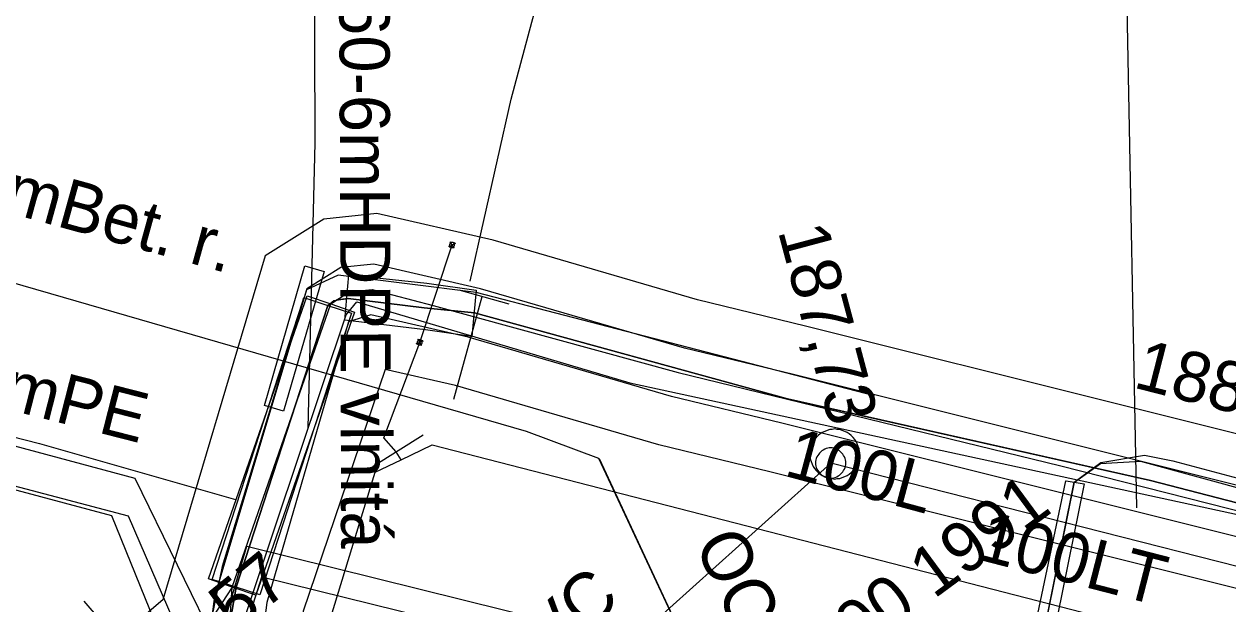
# Model space of a CAD drawing. Extents: x -746464 to -745690, y -1051581 to -1049993.
# Drawn here: x -746082.13 to -746058.07, y -1050597.75 to -1050586.16 of the extents above; entities that cross this region are included whole.
import ezdxf

# ---------------------------------------------------------------- set-up
doc = ezdxf.new("R2010")
doc.units = 0
for name, color, linetype in [('04_CETIN_sdelovaci_podzem', 7, 'Continuous'), ('45_Eltodo_napajeci_kabel_NN', 7, 'Continuous'), ('45_Eltodo_vedeni_NN_zemni', 7, 'Continuous'), ('48_Prazs_plynarenska_STL', 7, 'Continuous'), ('48_Prazs_plynarenska_STL_chranicka', 7, 'Continuous'), ('48_Prazs_plynarenska_STL_popisy', 7, 'Continuous'), ('51_PVaK_kanal_jednotna_overena poloha_rad', 7, 'Continuous'), ('51_PVaK_kanal_objekty', 7, 'Continuous'), ('51_PVaK_kanal_popisy', 7, 'Continuous'), ('51_PVaK_vodovod_chranicky_objekty', 7, 'Continuous'), ('51_PVaK_vodovod_neoverena poloha_pripojka', 7, 'Continuous'), ('51_PVaK_vodovod_overena poloha_pripojka', 7, 'Continuous'), ('51_PVaK_vodovod_overena poloha_rad', 7, 'Continuous'), ('51_PVaK_vodovod_popisy', 7, 'Continuous'), ('51_PVaK_vodovod_zruseno_neoverena poloha', 7, 'Continuous'), ('55_PREdi_chranicky', 7, 'Continuous'), ('55_PREdi_NN', 7, 'Continuous'), ('55_PREdi_NN_popisy', 7, 'Continuous'), ('55_PREdi_stavby_popisy', 7, 'Continuous'), ('55_PREdi_VN', 7, 'Continuous'), ('55_PREdi_ZRUSENE_elektro', 7, 'Continuous')]:
    doc.layers.add(name, color=color, linetype=linetype)

msp = doc.modelspace()

# ---------------------------------------------------------------- linework, layer by layer
at = {"layer": '04_CETIN_sdelovaci_podzem'}
for points in [[(-746082.27, -1050612.86), (-746078.05, -1050599.01), (-746075.69, -1050591.97), (-746075.48, -1050591.71), (-746070.02, -1050593.33), (-746051.24, -1050597.4), (-746047.9, -1050598.52), (-746031.33, -1050602.62)], [(-746078.05, -1050599.01), (-746075.69, -1050591.97)]]:
    msp.add_lwpolyline(points, dxfattribs=at)
at = {"layer": '45_Eltodo_napajeci_kabel_NN'}
msp.add_lwpolyline([(-746120.222, -1050780.456), (-746117.893, -1050761.331), (-746115.771, -1050739.469), (-746111.954, -1050718.14), (-746112.159, -1050718.76), (-746102.169, -1050679.37), (-746100.421, -1050672.083), (-746096.865, -1050659.485), (-746093.587, -1050648.313), (-746077.373, -1050597.206), (-746063.594, -1050600.606), (-746044.898, -1050606.017), (-746045.886, -1050609.461)], dxfattribs=at)
at = {"layer": '45_Eltodo_vedeni_NN_zemni'}
msp.add_lwpolyline([(-746081.984, -1050611.22), (-746077.675, -1050596.595), (-746061.297, -1050600.658)], dxfattribs=at)
at = {"layer": '48_Prazs_plynarenska_STL'}
msp.add_lwpolyline([(-746067.651, -1050600.753), (-746067.89, -1050600.52), (-746068.67, -1050599.06), (-746070.64, -1050594.84), (-746072.09, -1050594.3), (-746088.57, -1050589.53), (-746102.99, -1050585.42), (-746102.02, -1050582.15), (-746111.53, -1050579.68), (-746118.4, -1050577.73)], dxfattribs=at)
at = {"layer": '48_Prazs_plynarenska_STL_chranicka'}
msp.add_lwpolyline([(-746070.639, -1050594.839), (-746068.669, -1050599.059)], dxfattribs=at)
at = {"layer": '51_PVaK_kanal_jednotna_overena poloha_rad'}
for points in [[(-746066.01, -1050594.93), (-746076.578, -1050604.436), (-746076.95, -1050604.77), (-746077.155, -1050605.282)], [(-746020.83, -1050606.42), (-746056.318, -1050597.395), (-746066.01, -1050594.93)]]:
    msp.add_lwpolyline(points, dxfattribs=at)
at = {"layer": '51_PVaK_kanal_objekty'}
for points in [[(-746065.43, -1050594.75), (-746065.44, -1050594.7), (-746065.44, -1050594.65), (-746065.46, -1050594.6), (-746065.48, -1050594.55), (-746065.5, -1050594.5), (-746065.53, -1050594.46), (-746065.56, -1050594.42), (-746065.6, -1050594.38), (-746065.64, -1050594.35), (-746065.68, -1050594.32), (-746065.73, -1050594.3), (-746065.78, -1050594.28), (-746065.83, -1050594.26), (-746065.88, -1050594.26), (-746065.93, -1050594.25), (-746065.98, -1050594.26), (-746066.03, -1050594.26), (-746066.08, -1050594.28), (-746066.13, -1050594.3), (-746066.18, -1050594.32), (-746066.22, -1050594.35), (-746066.26, -1050594.38), (-746066.3, -1050594.42), (-746066.33, -1050594.46), (-746066.36, -1050594.5), (-746066.38, -1050594.55), (-746066.4, -1050594.6), (-746066.42, -1050594.65), (-746066.42, -1050594.7), (-746066.43, -1050594.75), (-746066.42, -1050594.8), (-746066.42, -1050594.85), (-746066.4, -1050594.9), (-746066.38, -1050594.95), (-746066.36, -1050595), (-746066.33, -1050595.04), (-746066.3, -1050595.08), (-746066.26, -1050595.12), (-746066.22, -1050595.15), (-746066.18, -1050595.18), (-746066.13, -1050595.2), (-746066.08, -1050595.22), (-746066.03, -1050595.24), (-746065.98, -1050595.24), (-746065.93, -1050595.25), (-746065.88, -1050595.24), (-746065.83, -1050595.24), (-746065.78, -1050595.22), (-746065.73, -1050595.2), (-746065.68, -1050595.18), (-746065.64, -1050595.15), (-746065.6, -1050595.12), (-746065.56, -1050595.08), (-746065.53, -1050595.04), (-746065.5, -1050595), (-746065.48, -1050594.95), (-746065.46, -1050594.9), (-746065.44, -1050594.85), (-746065.44, -1050594.8), (-746065.43, -1050594.75)], [(-746065.71, -1050594.93), (-746065.71, -1050594.9), (-746065.716, -1050594.87), (-746065.722, -1050594.84), (-746065.734, -1050594.81), (-746065.752, -1050594.78), (-746065.77, -1050594.756), (-746065.788, -1050594.732), (-746065.812, -1050594.708), (-746065.836, -1050594.69), (-746065.86, -1050594.672), (-746065.89, -1050594.654), (-746065.92, -1050594.642), (-746065.95, -1050594.636), (-746065.98, -1050594.63), (-746066.01, -1050594.63), (-746066.04, -1050594.63), (-746066.07, -1050594.636), (-746066.1, -1050594.642), (-746066.13, -1050594.654), (-746066.16, -1050594.672), (-746066.184, -1050594.69), (-746066.208, -1050594.708), (-746066.232, -1050594.732), (-746066.25, -1050594.756), (-746066.268, -1050594.78), (-746066.286, -1050594.81), (-746066.298, -1050594.84), (-746066.304, -1050594.87), (-746066.31, -1050594.9), (-746066.31, -1050594.93), (-746066.31, -1050594.96), (-746066.304, -1050594.99), (-746066.298, -1050595.02), (-746066.286, -1050595.05), (-746066.268, -1050595.08), (-746066.25, -1050595.104), (-746066.232, -1050595.128), (-746066.208, -1050595.152), (-746066.184, -1050595.17), (-746066.16, -1050595.188), (-746066.13, -1050595.206), (-746066.1, -1050595.218), (-746066.07, -1050595.224), (-746066.04, -1050595.23), (-746066.01, -1050595.23), (-746065.98, -1050595.23), (-746065.95, -1050595.224), (-746065.92, -1050595.218), (-746065.89, -1050595.206), (-746065.86, -1050595.188), (-746065.836, -1050595.17), (-746065.812, -1050595.152), (-746065.788, -1050595.128), (-746065.77, -1050595.104), (-746065.752, -1050595.08), (-746065.734, -1050595.05), (-746065.722, -1050595.02), (-746065.716, -1050594.99), (-746065.71, -1050594.96), (-746065.71, -1050594.93)]]:
    msp.add_lwpolyline(points, dxfattribs=at)
at = {"layer": '51_PVaK_vodovod_chranicky_objekty'}
for p, q in [((-746073.635, -1050590.607), (-746073.513, -1050590.536)), ((-746073.635, -1050590.607), (-746073.63, -1050590.587)), ((-746073.635, -1050590.607), (-746073.616, -1050590.612)), ((-746073.61, -1050590.51), (-746073.615, -1050590.529)), ((-746073.539, -1050590.632), (-746073.61, -1050590.51)), ((-746073.61, -1050590.51), (-746073.591, -1050590.515)), ((-746073.539, -1050590.632), (-746073.558, -1050590.627)), ((-746073.539, -1050590.632), (-746073.534, -1050590.613)), ((-746073.513, -1050590.536), (-746073.533, -1050590.531)), ((-746073.513, -1050590.536), (-746073.518, -1050590.555)), ((-746072.434, -1050591.753), (-746073.434, -1050591.478)), ((-746074.284, -1050592.55), (-746074.157, -1050592.487)), ((-746074.284, -1050592.55), (-746074.278, -1050592.531)), ((-746074.284, -1050592.55), (-746074.265, -1050592.557)), ((-746074.252, -1050592.456), (-746074.259, -1050592.475)), ((-746074.189, -1050592.582), (-746074.252, -1050592.456)), ((-746074.252, -1050592.456), (-746074.233, -1050592.462)), ((-746074.189, -1050592.582), (-746074.208, -1050592.576)), ((-746074.189, -1050592.582), (-746074.183, -1050592.563)), ((-746074.157, -1050592.487), (-746074.176, -1050592.481)), ((-746074.157, -1050592.487), (-746074.164, -1050592.506)), ((-746074.15, -1050594.373), (-746075.15, -1050594.997))]:
    msp.add_line(p, q, dxfattribs=at)
for points in [[(-746073.562, -1050590.523), (-746073.566, -1050590.522), (-746073.571, -1050590.521), (-746073.577, -1050590.521), (-746073.582, -1050590.522), (-746073.587, -1050590.523), (-746073.592, -1050590.525), (-746073.597, -1050590.527), (-746073.602, -1050590.53), (-746073.606, -1050590.533), (-746073.609, -1050590.536), (-746073.614, -1050590.54), (-746073.617, -1050590.544), (-746073.619, -1050590.549), (-746073.621, -1050590.554), (-746073.623, -1050590.558), (-746073.624, -1050590.563), (-746073.624, -1050590.568), (-746073.625, -1050590.573), (-746073.624, -1050590.579), (-746073.622, -1050590.584), (-746073.62, -1050590.589), (-746073.619, -1050590.594), (-746073.616, -1050590.598), (-746073.613, -1050590.602), (-746073.609, -1050590.606), (-746073.605, -1050590.611), (-746073.601, -1050590.614), (-746073.597, -1050590.616), (-746073.592, -1050590.618), (-746073.587, -1050590.62), (-746073.582, -1050590.621), (-746073.577, -1050590.621), (-746073.572, -1050590.621), (-746073.567, -1050590.621), (-746073.561, -1050590.619), (-746073.557, -1050590.617), (-746073.552, -1050590.615), (-746073.547, -1050590.613), (-746073.543, -1050590.609), (-746073.539, -1050590.606), (-746073.535, -1050590.602), (-746073.532, -1050590.598), (-746073.53, -1050590.593), (-746073.527, -1050590.589), (-746073.526, -1050590.584), (-746073.525, -1050590.579), (-746073.524, -1050590.574), (-746073.524, -1050590.569), (-746073.525, -1050590.564), (-746073.526, -1050590.558), (-746073.528, -1050590.553), (-746073.53, -1050590.549), (-746073.533, -1050590.544), (-746073.536, -1050590.54), (-746073.539, -1050590.536), (-746073.543, -1050590.532), (-746073.548, -1050590.529), (-746073.552, -1050590.526), (-746073.557, -1050590.524), (-746073.562, -1050590.523)], [(-746074.205, -1050592.471), (-746074.21, -1050592.47), (-746074.215, -1050592.469), (-746074.22, -1050592.468), (-746074.225, -1050592.469), (-746074.231, -1050592.47), (-746074.236, -1050592.472), (-746074.24, -1050592.473), (-746074.245, -1050592.476), (-746074.249, -1050592.479), (-746074.254, -1050592.481), (-746074.258, -1050592.485), (-746074.261, -1050592.489), (-746074.264, -1050592.494), (-746074.267, -1050592.498), (-746074.268, -1050592.503), (-746074.27, -1050592.508), (-746074.27, -1050592.513), (-746074.271, -1050592.518), (-746074.271, -1050592.523), (-746074.269, -1050592.529), (-746074.268, -1050592.534), (-746074.266, -1050592.538), (-746074.264, -1050592.543), (-746074.261, -1050592.548), (-746074.258, -1050592.552), (-746074.254, -1050592.556), (-746074.25, -1050592.56), (-746074.246, -1050592.562), (-746074.241, -1050592.565), (-746074.236, -1050592.566), (-746074.232, -1050592.568), (-746074.227, -1050592.568), (-746074.222, -1050592.569), (-746074.216, -1050592.569), (-746074.21, -1050592.567), (-746074.206, -1050592.566), (-746074.201, -1050592.564), (-746074.196, -1050592.562), (-746074.192, -1050592.559), (-746074.188, -1050592.556), (-746074.183, -1050592.552), (-746074.18, -1050592.548), (-746074.177, -1050592.544), (-746074.175, -1050592.539), (-746074.173, -1050592.534), (-746074.172, -1050592.53), (-746074.171, -1050592.525), (-746074.17, -1050592.52), (-746074.171, -1050592.514), (-746074.172, -1050592.509), (-746074.174, -1050592.504), (-746074.175, -1050592.499), (-746074.178, -1050592.494), (-746074.181, -1050592.49), (-746074.183, -1050592.486), (-746074.187, -1050592.481), (-746074.191, -1050592.478), (-746074.196, -1050592.475), (-746074.2, -1050592.473), (-746074.205, -1050592.471)]]:
    msp.add_lwpolyline(points, dxfattribs=at)
at = {"layer": '51_PVaK_vodovod_neoverena poloha_pripojka'}
msp.add_line((-746074.22, -1050592.52), (-746073.574, -1050590.572), dxfattribs=at)
at = {"layer": '51_PVaK_vodovod_overena poloha_pripojka'}
msp.add_line((-746074.59, -1050594.87), (-746074.69, -1050594.71), dxfattribs=at)
msp.add_lwpolyline([(-746074.69, -1050594.71), (-746074.94, -1050594.43), (-746074.22, -1050592.52)], dxfattribs=at)
at = {"layer": '51_PVaK_vodovod_overena poloha_rad'}
msp.add_lwpolyline([(-746081.34, -1050614.63), (-746081.3, -1050614.56), (-746081.21, -1050614.34), (-746080.93, -1050614.25), (-746080.88, -1050614.08), (-746080.83, -1050613.84), (-746075.11, -1050595.11), (-746074.59, -1050594.87), (-746073.97, -1050594.57), (-746024.01, -1050607.43), (-746014.36, -1050609.69)], dxfattribs=at)
at = {"layer": '51_PVaK_vodovod_zruseno_neoverena poloha'}
msp.add_line((-746073.537, -1050593.655), (-746072.974, -1050591.605), dxfattribs=at)
at = {"layer": '55_PREdi_chranicky'}
for points in [[(-746076.13, -1050591.103), (-746076.941, -1050593.891), (-746077.325, -1050593.779), (-746076.514, -1050590.991), (-746076.13, -1050591.103)], [(-746075.637, -1050591.172), (-746074.079, -1050591.336), (-746073.095, -1050591.473), (-746073.177, -1050592.402), (-746074.106, -1050592.266), (-746075.719, -1050592.074), (-746075.637, -1050591.172)], [(-746077.97, -1050597.41), (-746078.442, -1050597.246), (-746076.472, -1050591.586), (-746076, -1050591.75), (-746075.528, -1050591.914), (-746077.498, -1050597.574), (-746077.97, -1050597.41)], [(-746076.558, -1050591.694), (-746076.536, -1050591.625), (-746076.06, -1050591.78), (-746075.584, -1050591.935), (-746077.414, -1050597.567), (-746077.89, -1050597.412), (-746078.366, -1050597.257), (-746076.558, -1050591.694)], [(-746061.311, -1050595.289), (-746061.302, -1050595.289), (-746060.946, -1050595.345), (-746062.003, -1050600.577), (-746062.406, -1050600.474), (-746061.311, -1050595.289)]]:
    msp.add_lwpolyline(points, close=True, dxfattribs=at)
at = {"layer": '55_PREdi_NN'}
for points in [[(-746000.214, -1050617.957), (-745998.581, -1050609.841), (-745999.913, -1050608.63), (-746001.427, -1050608.148), (-746007.766, -1050606.811), (-746011.616, -1050606.027), (-746033.139, -1050600.364), (-746047.04, -1050597.164), (-746054.246, -1050595.257), (-746066.512, -1050592.193), (-746068.673, -1050591.67), (-746072.751, -1050590.478), (-746075.08, -1050589.941), (-746076.135, -1050590.056), (-746077.309, -1050590.793), (-746079.355, -1050597.664), (-746080.275, -1050598.451)], [(-746001.15, -1050617.606), (-745999.687, -1050610.187), (-746000.424, -1050609.517), (-746001.682, -1050609.116), (-746007.969, -1050607.79), (-746011.839, -1050607.002), (-746033.38, -1050601.335), (-746047.28, -1050598.135), (-746054.495, -1050596.226), (-746066.751, -1050593.164), (-746068.931, -1050592.637), (-746073.004, -1050591.446), (-746075.14, -1050590.954), (-746075.798, -1050591.025), (-746076.476, -1050591.451), (-746078.325, -1050597.598), (-746079.707, -1050608.094)], [(-746077.97, -1050597.41), (-746076, -1050591.75), (-746075.63, -1050591.51), (-746075.17, -1050591.46), (-746073.95, -1050591.78), (-746069.06, -1050593.12), (-746061.44, -1050594.98), (-746054.62, -1050596.71), (-746047.4, -1050598.62), (-746042.57, -1050599.7), (-746034.88, -1050601.62), (-746031.63, -1050602.39), (-746022.97, -1050604.75), (-746018.15, -1050605.95), (-746011.95, -1050607.49), (-746008.07, -1050608.28), (-746001.81, -1050609.6), (-746000.68, -1050609.96), (-746000.24, -1050610.36), (-746001.39, -1050615.4)], [(-746014.824, -1050616.825), (-746014.137, -1050614.947), (-746014.356, -1050614.946), (-746013.863, -1050613.96), (-746011.035, -1050614.027), (-746002.037, -1050615.938), (-746000.793, -1050610.533), (-746001.938, -1050610.084), (-746012.061, -1050607.978), (-746017.12, -1050606.697), (-746033.62, -1050602.305), (-746047.52, -1050599.105), (-746054.744, -1050597.194), (-746066.989, -1050594.136), (-746069.189, -1050593.603), (-746073.256, -1050592.414), (-746075.2, -1050591.966), (-746075.644, -1050592.109), (-746077.277, -1050597.721), (-746078.666, -1050608.367)], [(-746004.119, -1050617.454), (-746003.012, -1050615.713), (-746001.956, -1050611.128), (-746002.193, -1050611.052), (-746008.374, -1050609.749), (-746012.284, -1050608.953), (-746017.372, -1050607.665), (-746033.861, -1050603.276), (-746047.76, -1050600.076), (-746054.994, -1050598.163), (-746067.228, -1050595.107), (-746069.447, -1050594.57), (-746073.509, -1050593.382), (-746074.91, -1050593.059), (-746076.549, -1050597.892), (-746077.62, -1050608.657)], [(-746080.1, -1050605.7), (-746079.54, -1050604.89), (-746078.08, -1050599.2), (-746077.97, -1050597.41)], [(-746077.97, -1050597.41), (-746078.48, -1050598.2), (-746078.78, -1050598.63)], [(-746079.625, -1050599.21), (-746079.95, -1050598.831), (-746080.275, -1050598.451), (-746080.6, -1050598.071), (-746080.925, -1050597.691)]]:
    msp.add_lwpolyline(points, dxfattribs=at)
at = {"layer": '55_PREdi_NN_popisy'}
msp.add_lwpolyline([(-746069.717, -1050585.82), (-746060.095, -1050585.82), (-746059.902, -1050595.827)], dxfattribs=at)
at = {"layer": '55_PREdi_stavby_popisy'}
for points in [[(-746076.349, -1050578.444), (-746076.317, -1050588.53), (-746076.459, -1050594.228)], [(-746073.211, -1050591.297), (-746072.393, -1050587.656), (-746069.92, -1050578.446)], [(-746091.592, -1050592.045), (-746081.819, -1050594.539), (-746077.9, -1050595.66)]]:
    msp.add_lwpolyline(points, dxfattribs=at)
at = {"layer": '55_PREdi_VN'}
for points in [[(-746044.36, -1050599.18), (-746052.36, -1050597.16), (-746059.62, -1050595.28), (-746066.87, -1050593.65), (-746073.13, -1050591.93), (-746074.13, -1050591.83), (-746075.65, -1050591.64), (-746075.873, -1050591.666), (-746076.06, -1050591.78), (-746077.89, -1050597.412), (-746078.07, -1050598.442), (-746078.47, -1050600.902), (-746079.19, -1050603.782), (-746080.53, -1050607.732), (-746083.12, -1050615.692), (-746084.269, -1050619.107), (-746084.38, -1050620.68)], [(-746078.264, -1050599.637), (-746078.07, -1050598.442), (-746077.89, -1050597.412), (-746076.06, -1050591.78), (-746075.94, -1050591.68), (-746075.65, -1050591.64), (-746074.13, -1050591.83), (-746073.13, -1050591.93), (-746066.87, -1050593.65), (-746065.403, -1050593.98)], [(-746065.403, -1050593.98), (-746059.62, -1050595.28), (-746052.36, -1050597.16), (-746044.36, -1050599.18), (-746033.5, -1050601.82), (-746031.49, -1050602.22), (-746023.33, -1050604.56), (-746016.4, -1050606.16), (-746010.66, -1050607.67), (-746000.78, -1050609.66), (-746000.5, -1050610.03), (-746000.42, -1050610.36)]]:
    msp.add_lwpolyline(points, dxfattribs=at)
at = {"layer": '55_PREdi_ZRUSENE_elektro'}
for points in [[(-746060.167, -1050603.737), (-746078.215, -1050598.705), (-746079.908, -1050595.241), (-746098.832, -1050590.16), (-746097.012, -1050583.401), (-746104.273, -1050581.485), (-746120.426, -1050564.496), (-746116.761, -1050554.202), (-746137.482, -1050546.692)], [(-746060.503, -1050605.263), (-746075.767, -1050601.143), (-746078.752, -1050599.976), (-746080.372, -1050595.989), (-746114.604, -1050586.828), (-746120.348, -1050608.539)], [(-746099.013, -1050590.982), (-746097.595, -1050591.356), (-746080.048, -1050595.987), (-746078.456, -1050599.673)], [(-746065.132, -1050593.586), (-746073.096, -1050591.523), (-746075.848, -1050591.179), (-746076.483, -1050591.47), (-746078.171, -1050596.999), (-746078.729, -1050599.723)], [(-746060.15, -1050604.005), (-746061.069, -1050603.858), (-746062.304, -1050603.397), (-746062.528, -1050603.316), (-746062.74, -1050602.823), (-746062.734, -1050602.285), (-746062.201, -1050600.575), (-746061.142, -1050595.313), (-746060.609, -1050594.919), (-746059.741, -1050594.776), (-746059.175, -1050594.889), (-746052.08, -1050596.776)], [(-746061.14, -1050603.95), (-746061.94, -1050603.742), (-746062.53, -1050603.282), (-746062.71, -1050602.322), (-746062.19, -1050600.522), (-746061.14, -1050595.312), (-746060.62, -1050594.942), (-746059.82, -1050594.892), (-746057.53, -1050595.52), (-746053.09, -1050596.69), (-746052.28, -1050596.97), (-746051.23, -1050597.21)]]:
    msp.add_lwpolyline(points, dxfattribs=at)

# ---------------------------------------------------------------- texts
at = {"layer": '48_Prazs_plynarenska_STL_popisy'}
for s, rotation, p in [('STL OC 200 1991', 36.3776, (-746070.232, -1050602.288)), ('OCHR.TR. PE 225 4,7', 295.0243, (-746068.743, -1050596.537))]:
    msp.add_text(s, height=1, rotation=rotation, dxfattribs=at).set_placement(p)
at = {"layer": '51_PVaK_kanal_popisy'}
for s, rotation, p in [('187,73', 284.9503, (-746067.069, -1050590.288)), ('188,95', 345.6371, (-746059.989, -1050593.415)), ('189,57', 39.361, (-746079.913, -1050600.004)), ('315PVC', 40.972, (-746073.94, -1050600.962))]:
    msp.add_text(s, height=1, rotation=rotation, dxfattribs=at).set_placement(p)
at = {"layer": '51_PVaK_vodovod_popisy'}
for s, rotation, p in [('100L', 344.9562, (-746066.969, -1050595.178)), ('100LT', 345.5647, (-746063.128, -1050596.844))]:
    msp.add_text(s, height=1, rotation=rotation, dxfattribs=at).set_placement(p)
at = {"layer": '55_PREdi_stavby_popisy'}
for s, rotation, p in [('1x160-6mHDPE vlnitá', 270.1839, (-746075.833, -1050583.485)), ('3x160-4mBet. r.', 344.5389, (-746087.238, -1050588.604)), ('4x16-6mPE', 345.6855, (-746086.581, -1050592.808))]:
    msp.add_text(s, height=1, rotation=rotation, dxfattribs=at).set_placement(p)

doc.saveas('drawing.dxf')
